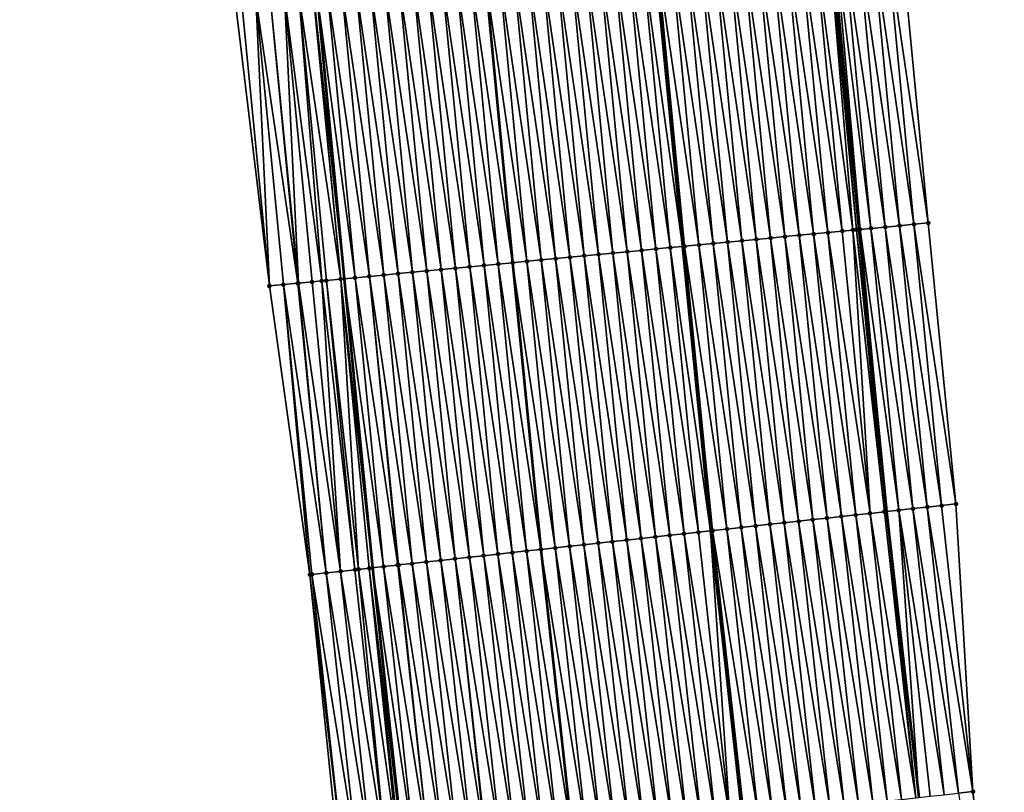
# Model space of a CAD drawing. Header units: feet. Extents: x 2010743 to 2022806, y 818705 to 837694.
# Tile 276 of 531: x 2011493 to 2011561, y 827678 to 827731. Entities that reach past the tile are written whole.
import ezdxf

# ---------------------------------------------------------------- set-up
doc = ezdxf.new("R2010")
doc.units = ezdxf.units.FT
doc.header["$MEASUREMENT"] = 0
for name, color, linetype, lineweight in [('EP_Travel Lane', 172, 'Continuous', 53), ('Road Shots', 141, 'Continuous', 100), ('STRIPING', 60, 'Continuous', 53)]:
    doc.layers.add(name, color=color, linetype=linetype, lineweight=lineweight)
doc.layers.add('I-77-MM17-21_NB-Surface-Border', color=7, linetype='Continuous')
doc.layers.add('I-77-MM17-21_NB-Surface-TIN', color=7, linetype='Continuous')

msp = doc.modelspace()

# ---------------------------------------------------------------- linework, layer by layer
at = {"layer": 'EP_Travel Lane'}
for points in [[(2011497.764, 827933.119, 309.843), (2011499.094, 827913.164, 309.702), (2011500.423, 827893.208, 309.577), (2011501.753, 827873.253, 309.466), (2011503.155, 827853.107, 309.371), (2011504.77, 827833.172, 309.294), (2011506.384, 827813.238, 309.209), (2011507.999, 827793.303, 309.114), (2011509.689, 827773.175, 309.096), (2011511.592, 827753.266, 308.995), (2011513.496, 827733.356, 308.954), (2011515.399, 827713.447, 308.875), (2011517.375, 827693.356, 308.796), (2011519.531, 827673.472, 308.758)], [(2011534.951, 827915.561, 308.288), (2011536.255, 827895.604, 308.187), (2011537.559, 827875.647, 308.066), (2011538.907, 827856.007, 307.973), (2011540.552, 827836.075, 307.866), (2011542.197, 827816.143, 307.78), (2011543.842, 827796.211, 307.713), (2011545.512, 827776.604, 307.626), (2011547.39, 827756.693, 307.57), (2011549.268, 827736.781, 307.52), (2011551.147, 827716.87, 307.475), (2011553.074, 827697.268, 307.426), (2011555.334, 827677.396, 307.383)]]:
    msp.add_polyline3d(points, dxfattribs=at)
at = {"layer": 'I-77-MM17-21_NB-Surface-Border', "color": 3, "linetype": 'Continuous', "lineweight": -3}
for points in [[(2011515.061, 827672.983, 308.835), (2011513.019, 827692.879, 308.877), (2011510.216, 827712.951, 309.055), (2011507.839, 827732.815, 309.156), (2011505.772, 827752.708, 309.23), (2011503.816, 827772.612, 309.331), (2011501.836, 827792.803, 309.369), (2011499.896, 827812.711, 309.434), (2011498.556, 827832.668, 309.519), (2011497.599, 827852.656, 309.55), (2011496.56, 827872.906, 309.631), (2011495.491, 827892.879, 309.743), (2011494.249, 827912.84, 309.86), (2011492.863, 827932.791, 310)], [(2011538.767, 827915.816, 308.154), (2011539.099, 827895.794, 308.077), (2011540.429, 827875.839, 307.962), (2011542.786, 827856.322, 307.836), (2011545.397, 827836.468, 307.697), (2011547.011, 827816.533, 307.61), (2011548.625, 827796.599, 307.541), (2011550.265, 827777.059, 307.498), (2011552.168, 827757.15, 307.448), (2011554.072, 827737.241, 307.368), (2011555.976, 827717.332, 307.295), (2011557.899, 827697.797, 307.232), (2011559.083, 827677.807, 307.222), (2011561.26, 827657.926, 307.171)]]:
    msp.add_polyline3d(points, dxfattribs=at)
at = {"layer": 'I-77-MM17-21_NB-Surface-TIN', "color": 128, "linetype": 'Continuous', "lineweight": -3}
for points in [[(2011554.98, 827717.237, 307.331), (2011553.077, 827737.146, 307.401), (2011552.081, 827737.051, 307.438)], [(2011555.976, 827717.332, 307.295), (2011554.072, 827737.241, 307.368), (2011553.077, 827737.146, 307.401)], [(2011554.98, 827717.237, 307.331), (2011555.976, 827717.332, 307.295), (2011553.077, 827737.146, 307.401)], [(2011548.012, 827716.57, 307.624), (2011546.108, 827736.479, 307.68), (2011545.113, 827736.383, 307.718)], [(2011549.007, 827716.665, 307.585), (2011547.104, 827736.574, 307.638), (2011546.108, 827736.479, 307.68)], [(2011548.012, 827716.57, 307.624), (2011549.007, 827716.665, 307.585), (2011546.108, 827736.479, 307.68)], [(2011550.003, 827716.76, 307.541), (2011548.099, 827736.669, 307.589), (2011547.104, 827736.574, 307.638)], [(2011549.007, 827716.665, 307.585), (2011550.003, 827716.76, 307.541), (2011547.104, 827736.574, 307.638)], [(2011550.743, 827716.831, 307.498), (2011549.095, 827736.765, 307.531), (2011548.099, 827736.669, 307.589)], [(2011550.003, 827716.76, 307.541), (2011550.743, 827716.831, 307.498), (2011548.099, 827736.669, 307.589)], [(2011550.998, 827716.856, 307.483), (2011549.221, 827736.777, 307.523), (2011549.095, 827736.765, 307.531)], [(2011550.743, 827716.831, 307.498), (2011550.998, 827716.856, 307.483), (2011549.095, 827736.765, 307.531)], [(2011549.221, 827736.777, 307.523), (2011551.147, 827716.87, 307.475), (2011549.268, 827736.781, 307.52)], [(2011550.998, 827716.856, 307.483), (2011551.147, 827716.87, 307.475), (2011549.221, 827736.777, 307.523)], [(2011551.241, 827716.879, 307.47), (2011549.507, 827736.804, 307.508), (2011549.268, 827736.781, 307.52)], [(2011551.241, 827716.879, 307.47), (2011549.268, 827736.781, 307.52), (2011551.147, 827716.87, 307.475)], [(2011551.994, 827716.951, 307.439), (2011550.09, 827736.86, 307.5), (2011549.507, 827736.804, 307.508)], [(2011551.241, 827716.879, 307.47), (2011551.994, 827716.951, 307.439), (2011549.507, 827736.804, 307.508)], [(2011552.989, 827717.046, 307.404), (2011551.086, 827736.955, 307.47), (2011550.09, 827736.86, 307.5)], [(2011551.994, 827716.951, 307.439), (2011552.989, 827717.046, 307.404), (2011550.09, 827736.86, 307.5)], [(2011553.985, 827717.141, 307.368), (2011552.081, 827737.051, 307.438), (2011551.086, 827736.955, 307.47)], [(2011552.989, 827717.046, 307.404), (2011553.985, 827717.141, 307.368), (2011551.086, 827736.955, 307.47)], [(2011553.985, 827717.141, 307.368), (2011554.98, 827717.237, 307.331), (2011552.081, 827737.051, 307.438)], [(2011540.048, 827715.807, 307.93), (2011538.145, 827735.716, 307.996), (2011537.149, 827735.621, 308.038)], [(2011541.044, 827715.903, 307.883), (2011539.14, 827735.812, 307.944), (2011538.145, 827735.716, 307.996)], [(2011540.048, 827715.807, 307.93), (2011541.044, 827715.903, 307.883), (2011538.145, 827735.716, 307.996)], [(2011542.039, 827715.998, 307.839), (2011540.136, 827735.907, 307.906), (2011539.14, 827735.812, 307.944)], [(2011541.044, 827715.903, 307.883), (2011542.039, 827715.998, 307.839), (2011539.14, 827735.812, 307.944)], [(2011543.035, 827716.093, 307.797), (2011541.131, 827736.002, 307.867), (2011540.136, 827735.907, 307.906)], [(2011542.039, 827715.998, 307.839), (2011543.035, 827716.093, 307.797), (2011540.136, 827735.907, 307.906)], [(2011544.03, 827716.188, 307.76), (2011542.127, 827736.098, 307.824), (2011541.131, 827736.002, 307.867)], [(2011543.035, 827716.093, 307.797), (2011544.03, 827716.188, 307.76), (2011541.131, 827736.002, 307.867)], [(2011545.026, 827716.284, 307.727), (2011543.122, 827736.193, 307.788), (2011542.127, 827736.098, 307.824)], [(2011544.03, 827716.188, 307.76), (2011545.026, 827716.284, 307.727), (2011542.127, 827736.098, 307.824)], [(2011546.021, 827716.379, 307.695), (2011544.118, 827736.288, 307.753), (2011543.122, 827736.193, 307.788)], [(2011545.026, 827716.284, 307.727), (2011546.021, 827716.379, 307.695), (2011543.122, 827736.193, 307.788)], [(2011547.016, 827716.474, 307.661), (2011545.113, 827736.383, 307.718), (2011544.118, 827736.288, 307.753)], [(2011546.021, 827716.379, 307.695), (2011547.016, 827716.474, 307.661), (2011544.118, 827736.288, 307.753)], [(2011547.016, 827716.474, 307.661), (2011548.012, 827716.57, 307.624), (2011545.113, 827736.383, 307.718)], [(2011533.08, 827715.14, 308.193), (2011531.177, 827735.049, 308.261), (2011530.181, 827734.954, 308.299)], [(2011534.076, 827715.235, 308.152), (2011532.172, 827735.144, 308.219), (2011531.177, 827735.049, 308.261)], [(2011533.08, 827715.14, 308.193), (2011534.076, 827715.235, 308.152), (2011531.177, 827735.049, 308.261)], [(2011535.071, 827715.331, 308.116), (2011533.168, 827735.24, 308.186), (2011532.172, 827735.144, 308.219)], [(2011534.076, 827715.235, 308.152), (2011535.071, 827715.331, 308.116), (2011532.172, 827735.144, 308.219)], [(2011536.067, 827715.426, 308.082), (2011534.163, 827735.335, 308.148), (2011533.168, 827735.24, 308.186)], [(2011535.071, 827715.331, 308.116), (2011536.067, 827715.426, 308.082), (2011533.168, 827735.24, 308.186)], [(2011537.062, 827715.521, 308.048), (2011535.158, 827735.43, 308.114), (2011534.163, 827735.335, 308.148)], [(2011536.067, 827715.426, 308.082), (2011537.062, 827715.521, 308.048), (2011534.163, 827735.335, 308.148)], [(2011538.057, 827715.617, 308.012), (2011536.154, 827735.526, 308.08), (2011535.158, 827735.43, 308.114)], [(2011537.062, 827715.521, 308.048), (2011538.057, 827715.617, 308.012), (2011535.158, 827735.43, 308.114)], [(2011536.154, 827735.526, 308.08), (2011538.896, 827715.697, 307.975), (2011536.993, 827735.606, 308.045)], [(2011538.057, 827715.617, 308.012), (2011538.896, 827715.697, 307.975), (2011536.154, 827735.526, 308.08)], [(2011539.053, 827715.712, 307.968), (2011537.149, 827735.621, 308.038), (2011536.993, 827735.606, 308.045)], [(2011539.053, 827715.712, 307.968), (2011536.993, 827735.606, 308.045), (2011538.896, 827715.697, 307.975)], [(2011539.053, 827715.712, 307.968), (2011540.048, 827715.807, 307.93), (2011537.149, 827735.621, 308.038)], [(2011526.112, 827714.473, 308.467), (2011524.209, 827734.382, 308.541), (2011523.213, 827734.287, 308.578)], [(2011524.209, 827734.382, 308.541), (2011527.108, 827714.568, 308.427), (2011525.204, 827734.477, 308.503)], [(2011526.112, 827714.473, 308.467), (2011527.108, 827714.568, 308.427), (2011524.209, 827734.382, 308.541)], [(2011528.103, 827714.664, 308.393), (2011526.199, 827734.573, 308.468), (2011525.204, 827734.477, 308.503)], [(2011528.103, 827714.664, 308.393), (2011525.204, 827734.477, 308.503), (2011527.108, 827714.568, 308.427)], [(2011529.098, 827714.759, 308.348), (2011527.195, 827734.668, 308.42), (2011526.199, 827734.573, 308.468)], [(2011528.103, 827714.664, 308.393), (2011529.098, 827714.759, 308.348), (2011526.199, 827734.573, 308.468)], [(2011530.094, 827714.854, 308.305), (2011528.19, 827734.763, 308.376), (2011527.195, 827734.668, 308.42)], [(2011529.098, 827714.759, 308.348), (2011530.094, 827714.854, 308.305), (2011527.195, 827734.668, 308.42)], [(2011531.089, 827714.949, 308.265), (2011529.186, 827734.859, 308.336), (2011528.19, 827734.763, 308.376)], [(2011530.094, 827714.854, 308.305), (2011531.089, 827714.949, 308.265), (2011528.19, 827734.763, 308.376)], [(2011532.085, 827715.045, 308.23), (2011530.181, 827734.954, 308.299), (2011529.186, 827734.859, 308.336)], [(2011531.089, 827714.949, 308.265), (2011532.085, 827715.045, 308.23), (2011529.186, 827734.859, 308.336)], [(2011532.085, 827715.045, 308.23), (2011533.08, 827715.14, 308.193), (2011530.181, 827734.954, 308.299)], [(2011519.144, 827713.806, 308.723), (2011517.24, 827733.715, 308.807), (2011516.245, 827733.62, 308.847)], [(2011520.139, 827713.901, 308.69), (2011518.236, 827733.81, 308.772), (2011517.24, 827733.715, 308.807)], [(2011519.144, 827713.806, 308.723), (2011520.139, 827713.901, 308.69), (2011517.24, 827733.715, 308.807)], [(2011521.135, 827713.996, 308.655), (2011519.231, 827733.906, 308.735), (2011518.236, 827733.81, 308.772)], [(2011520.139, 827713.901, 308.69), (2011521.135, 827713.996, 308.655), (2011518.236, 827733.81, 308.772)], [(2011522.13, 827714.092, 308.614), (2011520.227, 827734.001, 308.699), (2011519.231, 827733.906, 308.735)], [(2011521.135, 827713.996, 308.655), (2011522.13, 827714.092, 308.614), (2011519.231, 827733.906, 308.735)], [(2011523.126, 827714.187, 308.578), (2011521.222, 827734.096, 308.659), (2011520.227, 827734.001, 308.699)], [(2011522.13, 827714.092, 308.614), (2011523.126, 827714.187, 308.578), (2011520.227, 827734.001, 308.699)], [(2011524.121, 827714.282, 308.544), (2011522.218, 827734.191, 308.62), (2011521.222, 827734.096, 308.659)], [(2011523.126, 827714.187, 308.578), (2011524.121, 827714.282, 308.544), (2011521.222, 827734.096, 308.659)], [(2011525.117, 827714.378, 308.504), (2011523.213, 827734.287, 308.578), (2011522.218, 827734.191, 308.62)], [(2011524.121, 827714.282, 308.544), (2011525.117, 827714.378, 308.504), (2011522.218, 827734.191, 308.62)], [(2011525.117, 827714.378, 308.504), (2011526.112, 827714.473, 308.467), (2011523.213, 827734.287, 308.578)], [(2011512.176, 827713.139, 309.011), (2011510.272, 827733.048, 309.087), (2011509.277, 827732.953, 309.114)], [(2011512.221, 827713.143, 309.01), (2011511.268, 827733.143, 309.048), (2011510.272, 827733.048, 309.087)], [(2011512.176, 827713.139, 309.011), (2011512.221, 827713.143, 309.01), (2011510.272, 827733.048, 309.087)], [(2011513.849, 827713.299, 308.963), (2011512.263, 827733.238, 309.015), (2011511.268, 827733.143, 309.048)], [(2011512.221, 827713.143, 309.01), (2011513.171, 827713.234, 308.985), (2011511.268, 827733.143, 309.048)], [(2011513.171, 827713.234, 308.985), (2011513.849, 827713.299, 308.963), (2011511.268, 827733.143, 309.048)], [(2011515.162, 827713.425, 308.887), (2011513.259, 827733.334, 308.963), (2011512.263, 827733.238, 309.015)], [(2011513.849, 827713.299, 308.963), (2011514.167, 827713.329, 308.949), (2011512.263, 827733.238, 309.015)], [(2011514.167, 827713.329, 308.949), (2011515.162, 827713.425, 308.887), (2011512.263, 827733.238, 309.015)], [(2011515.162, 827713.425, 308.887), (2011513.275, 827733.335, 308.962), (2011513.259, 827733.334, 308.963)], [(2011513.275, 827733.335, 308.962), (2011515.399, 827713.447, 308.875), (2011513.496, 827733.356, 308.954)], [(2011515.162, 827713.425, 308.887), (2011515.399, 827713.447, 308.875), (2011513.275, 827733.335, 308.962)], [(2011516.158, 827713.52, 308.835), (2011514.254, 827733.429, 308.925), (2011513.496, 827733.356, 308.954)], [(2011516.158, 827713.52, 308.835), (2011513.496, 827733.356, 308.954), (2011515.399, 827713.447, 308.875)], [(2011517.153, 827713.615, 308.8), (2011515.25, 827733.524, 308.887), (2011514.254, 827733.429, 308.925)], [(2011516.158, 827713.52, 308.835), (2011517.153, 827713.615, 308.8), (2011514.254, 827733.429, 308.925)], [(2011518.148, 827713.711, 308.759), (2011516.245, 827733.62, 308.847), (2011515.25, 827733.524, 308.887)], [(2011517.153, 827713.615, 308.8), (2011518.148, 827713.711, 308.759), (2011515.25, 827733.524, 308.887)], [(2011518.148, 827713.711, 308.759), (2011519.144, 827713.806, 308.723), (2011516.245, 827733.62, 308.847)], [(2011510.216, 827712.951, 309.055), (2011508.281, 827732.857, 309.143), (2011507.839, 827732.815, 309.156)], [(2011510.216, 827712.951, 309.055), (2011509.277, 827732.953, 309.114), (2011508.281, 827732.857, 309.143)], [(2011510.216, 827712.951, 309.055), (2011511.18, 827713.043, 309.032), (2011509.277, 827732.953, 309.114)], [(2011511.18, 827713.043, 309.032), (2011512.176, 827713.139, 309.011), (2011509.277, 827732.953, 309.114)], [(2011557.899, 827697.797, 307.232), (2011555.976, 827717.332, 307.295), (2011554.98, 827717.237, 307.331)], [(2011549.946, 827696.926, 307.57), (2011548.012, 827716.57, 307.624), (2011547.016, 827716.474, 307.661)], [(2011550.94, 827697.034, 307.532), (2011549.007, 827716.665, 307.585), (2011548.012, 827716.57, 307.624)], [(2011549.946, 827696.926, 307.57), (2011550.94, 827697.034, 307.532), (2011548.012, 827716.57, 307.624)], [(2011551.934, 827697.143, 307.489), (2011550.003, 827716.76, 307.541), (2011549.007, 827716.665, 307.585)], [(2011550.94, 827697.034, 307.532), (2011551.934, 827697.143, 307.489), (2011549.007, 827716.665, 307.585)], [(2011551.934, 827697.143, 307.489), (2011550.743, 827716.831, 307.498), (2011550.003, 827716.76, 307.541)], [(2011552.929, 827697.252, 307.433), (2011550.998, 827716.856, 307.483), (2011550.743, 827716.831, 307.498)], [(2011551.934, 827697.143, 307.489), (2011552.929, 827697.252, 307.433), (2011550.743, 827716.831, 307.498)], [(2011550.998, 827716.856, 307.483), (2011553.074, 827697.268, 307.426), (2011551.147, 827716.87, 307.475)], [(2011552.929, 827697.252, 307.433), (2011553.074, 827697.268, 307.426), (2011550.998, 827716.856, 307.483)], [(2011551.241, 827716.879, 307.47), (2011551.147, 827716.87, 307.475), (2011553.074, 827697.268, 307.426)], [(2011553.923, 827697.361, 307.384), (2011551.994, 827716.951, 307.439), (2011551.241, 827716.879, 307.47)], [(2011553.923, 827697.361, 307.384), (2011551.241, 827716.879, 307.47), (2011553.074, 827697.268, 307.426)], [(2011554.917, 827697.47, 307.348), (2011552.989, 827717.046, 307.404), (2011551.994, 827716.951, 307.439)], [(2011553.923, 827697.361, 307.384), (2011554.917, 827697.47, 307.348), (2011551.994, 827716.951, 307.439)], [(2011555.911, 827697.579, 307.312), (2011553.985, 827717.141, 307.368), (2011552.989, 827717.046, 307.404)], [(2011554.917, 827697.47, 307.348), (2011555.911, 827697.579, 307.312), (2011552.989, 827717.046, 307.404)], [(2011556.905, 827697.688, 307.272), (2011554.98, 827717.237, 307.331), (2011553.985, 827717.141, 307.368)], [(2011555.911, 827697.579, 307.312), (2011556.905, 827697.688, 307.272), (2011553.985, 827717.141, 307.368)], [(2011556.905, 827697.688, 307.272), (2011557.899, 827697.797, 307.232), (2011554.98, 827717.237, 307.331)], [(2011542.988, 827696.163, 307.827), (2011541.044, 827715.903, 307.883), (2011540.048, 827715.807, 307.93)], [(2011543.982, 827696.272, 307.786), (2011542.039, 827715.998, 307.839), (2011541.044, 827715.903, 307.883)], [(2011542.988, 827696.163, 307.827), (2011543.982, 827696.272, 307.786), (2011541.044, 827715.903, 307.883)], [(2011544.976, 827696.381, 307.746), (2011543.035, 827716.093, 307.797), (2011542.039, 827715.998, 307.839)], [(2011543.982, 827696.272, 307.786), (2011544.976, 827696.381, 307.746), (2011542.039, 827715.998, 307.839)], [(2011545.97, 827696.49, 307.707), (2011544.03, 827716.188, 307.76), (2011543.035, 827716.093, 307.797)], [(2011544.976, 827696.381, 307.746), (2011545.97, 827696.49, 307.707), (2011543.035, 827716.093, 307.797)], [(2011546.964, 827696.599, 307.676), (2011545.026, 827716.284, 307.727), (2011544.03, 827716.188, 307.76)], [(2011545.97, 827696.49, 307.707), (2011546.964, 827696.599, 307.676), (2011544.03, 827716.188, 307.76)], [(2011547.958, 827696.708, 307.645), (2011546.021, 827716.379, 307.695), (2011545.026, 827716.284, 307.727)], [(2011546.964, 827696.599, 307.676), (2011547.958, 827696.708, 307.645), (2011545.026, 827716.284, 307.727)], [(2011548.952, 827696.817, 307.609), (2011547.016, 827716.474, 307.661), (2011546.021, 827716.379, 307.695)], [(2011547.958, 827696.708, 307.645), (2011548.952, 827696.817, 307.609), (2011546.021, 827716.379, 307.695)], [(2011548.952, 827696.817, 307.609), (2011549.946, 827696.926, 307.57), (2011547.016, 827716.474, 307.661)], [(2011536.03, 827695.4, 308.089), (2011534.076, 827715.235, 308.152), (2011533.08, 827715.14, 308.193)], [(2011537.024, 827695.509, 308.05), (2011535.071, 827715.331, 308.116), (2011534.076, 827715.235, 308.152)], [(2011536.03, 827695.4, 308.089), (2011537.024, 827695.509, 308.05), (2011534.076, 827715.235, 308.152)], [(2011538.018, 827695.618, 308.015), (2011536.067, 827715.426, 308.082), (2011535.071, 827715.331, 308.116)], [(2011537.024, 827695.509, 308.05), (2011538.018, 827695.618, 308.015), (2011535.071, 827715.331, 308.116)], [(2011539.012, 827695.727, 307.981), (2011537.062, 827715.521, 308.048), (2011536.067, 827715.426, 308.082)], [(2011538.018, 827695.618, 308.015), (2011539.012, 827695.727, 307.981), (2011536.067, 827715.426, 308.082)], [(2011540.006, 827695.836, 307.942), (2011538.057, 827715.617, 308.012), (2011537.062, 827715.521, 308.048)], [(2011539.012, 827695.727, 307.981), (2011540.006, 827695.836, 307.942), (2011537.062, 827715.521, 308.048)], [(2011538.057, 827715.617, 308.012), (2011540.849, 827695.928, 307.908), (2011538.896, 827715.697, 307.975)], [(2011540.006, 827695.836, 307.942), (2011540.849, 827695.928, 307.908), (2011538.057, 827715.617, 308.012)], [(2011541, 827695.945, 307.902), (2011539.053, 827715.712, 307.968), (2011538.896, 827715.697, 307.975)], [(2011541, 827695.945, 307.902), (2011538.896, 827715.697, 307.975), (2011540.849, 827695.928, 307.908)], [(2011541.994, 827696.054, 307.87), (2011540.048, 827715.807, 307.93), (2011539.053, 827715.712, 307.968)], [(2011541, 827695.945, 307.902), (2011541.994, 827696.054, 307.87), (2011539.053, 827715.712, 307.968)], [(2011541.994, 827696.054, 307.87), (2011542.988, 827696.163, 307.827), (2011540.048, 827715.807, 307.93)], [(2011526.112, 827714.473, 308.467), (2011529.071, 827694.638, 308.362), (2011527.108, 827714.568, 308.427)], [(2011530.065, 827694.747, 308.329), (2011528.103, 827714.664, 308.393), (2011527.108, 827714.568, 308.427)], [(2011530.065, 827694.747, 308.329), (2011527.108, 827714.568, 308.427), (2011529.071, 827694.638, 308.362)], [(2011531.059, 827694.856, 308.286), (2011529.098, 827714.759, 308.348), (2011528.103, 827714.664, 308.393)], [(2011530.065, 827694.747, 308.329), (2011531.059, 827694.856, 308.286), (2011528.103, 827714.664, 308.393)], [(2011532.054, 827694.965, 308.245), (2011530.094, 827714.854, 308.305), (2011529.098, 827714.759, 308.348)], [(2011531.059, 827694.856, 308.286), (2011532.054, 827694.965, 308.245), (2011529.098, 827714.759, 308.348)], [(2011533.048, 827695.073, 308.205), (2011531.089, 827714.949, 308.265), (2011530.094, 827714.854, 308.305)], [(2011532.054, 827694.965, 308.245), (2011533.048, 827695.073, 308.205), (2011530.094, 827714.854, 308.305)], [(2011534.042, 827695.182, 308.164), (2011532.085, 827715.045, 308.23), (2011531.089, 827714.949, 308.265)], [(2011533.048, 827695.073, 308.205), (2011534.042, 827695.182, 308.164), (2011531.089, 827714.949, 308.265)], [(2011535.036, 827695.291, 308.128), (2011533.08, 827715.14, 308.193), (2011532.085, 827715.045, 308.23)], [(2011534.042, 827695.182, 308.164), (2011535.036, 827695.291, 308.128), (2011532.085, 827715.045, 308.23)], [(2011535.036, 827695.291, 308.128), (2011536.03, 827695.4, 308.089), (2011533.08, 827715.14, 308.193)], [(2011522.113, 827693.875, 308.628), (2011520.139, 827713.901, 308.69), (2011519.144, 827713.806, 308.723)], [(2011523.107, 827693.984, 308.591), (2011521.135, 827713.996, 308.655), (2011520.139, 827713.901, 308.69)], [(2011522.113, 827693.875, 308.628), (2011523.107, 827693.984, 308.591), (2011520.139, 827713.901, 308.69)], [(2011524.101, 827694.093, 308.554), (2011522.13, 827714.092, 308.614), (2011521.135, 827713.996, 308.655)], [(2011523.107, 827693.984, 308.591), (2011524.101, 827694.093, 308.554), (2011521.135, 827713.996, 308.655)], [(2011525.095, 827694.202, 308.514), (2011523.126, 827714.187, 308.578), (2011522.13, 827714.092, 308.614)], [(2011524.101, 827694.093, 308.554), (2011525.095, 827694.202, 308.514), (2011522.13, 827714.092, 308.614)], [(2011526.089, 827694.311, 308.475), (2011524.121, 827714.282, 308.544), (2011523.126, 827714.187, 308.578)], [(2011525.095, 827694.202, 308.514), (2011526.089, 827694.311, 308.475), (2011523.126, 827714.187, 308.578)], [(2011527.083, 827694.42, 308.44), (2011525.117, 827714.378, 308.504), (2011524.121, 827714.282, 308.544)], [(2011526.089, 827694.311, 308.475), (2011527.083, 827694.42, 308.44), (2011524.121, 827714.282, 308.544)], [(2011528.077, 827694.529, 308.401), (2011526.112, 827714.473, 308.467), (2011525.117, 827714.378, 308.504)], [(2011527.083, 827694.42, 308.44), (2011528.077, 827694.529, 308.401), (2011525.117, 827714.378, 308.504)], [(2011528.077, 827694.529, 308.401), (2011529.071, 827694.638, 308.362), (2011526.112, 827714.473, 308.467)], [(2011514.161, 827693.004, 308.868), (2011512.176, 827713.139, 309.011), (2011511.18, 827713.043, 309.032)], [(2011514.161, 827693.004, 308.868), (2011512.221, 827713.143, 309.01), (2011512.176, 827713.139, 309.011)], [(2011515.155, 827693.112, 308.852), (2011513.171, 827713.234, 308.985), (2011512.221, 827713.143, 309.01)], [(2011514.161, 827693.004, 308.868), (2011515.155, 827693.112, 308.852), (2011512.221, 827713.143, 309.01)], [(2011515.155, 827693.112, 308.852), (2011513.849, 827713.299, 308.963), (2011513.171, 827713.234, 308.985)], [(2011516.149, 827693.221, 308.837), (2011514.167, 827713.329, 308.949), (2011513.849, 827713.299, 308.963)], [(2011515.155, 827693.112, 308.852), (2011516.149, 827693.221, 308.837), (2011513.849, 827713.299, 308.963)], [(2011516.402, 827693.249, 308.832), (2011515.162, 827713.425, 308.887), (2011514.167, 827713.329, 308.949)], [(2011516.149, 827693.221, 308.837), (2011516.402, 827693.249, 308.832), (2011514.167, 827713.329, 308.949)], [(2011515.162, 827713.425, 308.887), (2011517.375, 827693.356, 308.796), (2011515.399, 827713.447, 308.875)], [(2011517.143, 827693.33, 308.805), (2011517.375, 827693.356, 308.796), (2011515.162, 827713.425, 308.887)], [(2011516.402, 827693.249, 308.832), (2011517.143, 827693.33, 308.805), (2011515.162, 827713.425, 308.887)], [(2011518.137, 827693.439, 308.767), (2011516.158, 827713.52, 308.835), (2011515.399, 827713.447, 308.875)], [(2011518.137, 827693.439, 308.767), (2011515.399, 827713.447, 308.875), (2011517.375, 827693.356, 308.796)], [(2011519.131, 827693.548, 308.741), (2011517.153, 827713.615, 308.8), (2011516.158, 827713.52, 308.835)], [(2011518.137, 827693.439, 308.767), (2011519.131, 827693.548, 308.741), (2011516.158, 827713.52, 308.835)], [(2011520.125, 827693.657, 308.7), (2011518.148, 827713.711, 308.759), (2011517.153, 827713.615, 308.8)], [(2011519.131, 827693.548, 308.741), (2011519.184, 827693.554, 308.739), (2011517.153, 827713.615, 308.8)], [(2011519.184, 827693.554, 308.739), (2011520.125, 827693.657, 308.7), (2011517.153, 827713.615, 308.8)], [(2011521.119, 827693.766, 308.663), (2011519.144, 827713.806, 308.723), (2011518.148, 827713.711, 308.759)], [(2011520.125, 827693.657, 308.7), (2011521.119, 827693.766, 308.663), (2011518.148, 827713.711, 308.759)], [(2011521.119, 827693.766, 308.663), (2011522.113, 827693.875, 308.628), (2011519.144, 827713.806, 308.723)], [(2011513.019, 827692.879, 308.877), (2011511.18, 827713.043, 309.032), (2011510.216, 827712.951, 309.055)], [(2011513.019, 827692.879, 308.877), (2011513.167, 827692.895, 308.875), (2011511.18, 827713.043, 309.032)], [(2011513.167, 827692.895, 308.875), (2011514.161, 827693.004, 308.868), (2011511.18, 827713.043, 309.032)], [(2011557.094, 827677.589, 307.302), (2011554.917, 827697.47, 307.348), (2011553.923, 827697.361, 307.384)], [(2011558.088, 827677.698, 307.262), (2011555.911, 827697.579, 307.312), (2011554.917, 827697.47, 307.348)], [(2011557.094, 827677.589, 307.302), (2011558.088, 827677.698, 307.262), (2011554.917, 827697.47, 307.348)], [(2011559.083, 827677.807, 307.222), (2011556.905, 827697.688, 307.272), (2011555.911, 827697.579, 307.312)], [(2011558.088, 827677.698, 307.262), (2011559.083, 827677.807, 307.222), (2011555.911, 827697.579, 307.312)], [(2011559.083, 827677.807, 307.222), (2011557.899, 827697.797, 307.232), (2011556.905, 827697.688, 307.272)], [(2011551.13, 827676.936, 307.567), (2011548.952, 827696.817, 307.609), (2011547.958, 827696.708, 307.645)], [(2011552.124, 827677.044, 307.531), (2011549.946, 827696.926, 307.57), (2011548.952, 827696.817, 307.609)], [(2011551.13, 827676.936, 307.567), (2011552.124, 827677.044, 307.531), (2011548.952, 827696.817, 307.609)], [(2011553.118, 827677.153, 307.494), (2011550.94, 827697.034, 307.532), (2011549.946, 827696.926, 307.57)], [(2011552.124, 827677.044, 307.531), (2011553.118, 827677.153, 307.494), (2011549.946, 827696.926, 307.57)], [(2011554.112, 827677.262, 307.449), (2011551.934, 827697.143, 307.489), (2011550.94, 827697.034, 307.532)], [(2011553.118, 827677.153, 307.494), (2011554.112, 827677.262, 307.449), (2011550.94, 827697.034, 307.532)], [(2011555.106, 827677.371, 307.394), (2011552.929, 827697.252, 307.433), (2011551.934, 827697.143, 307.489)], [(2011554.112, 827677.262, 307.449), (2011555.106, 827677.371, 307.394), (2011551.934, 827697.143, 307.489)], [(2011555.106, 827677.371, 307.394), (2011553.074, 827697.268, 307.426), (2011552.929, 827697.252, 307.433)], [(2011553.923, 827697.361, 307.384), (2011553.074, 827697.268, 307.426), (2011555.334, 827677.396, 307.383)], [(2011555.106, 827677.371, 307.394), (2011555.334, 827677.396, 307.383), (2011553.074, 827697.268, 307.426)], [(2011556.1, 827677.48, 307.344), (2011553.923, 827697.361, 307.384), (2011555.334, 827677.396, 307.383)], [(2011556.1, 827677.48, 307.344), (2011557.094, 827677.589, 307.302), (2011553.923, 827697.361, 307.384)], [(2011544.172, 827676.173, 307.836), (2011541.994, 827696.054, 307.87), (2011541, 827695.945, 307.902)], [(2011545.166, 827676.282, 307.794), (2011542.988, 827696.163, 307.827), (2011541.994, 827696.054, 307.87)], [(2011544.172, 827676.173, 307.836), (2011545.166, 827676.282, 307.794), (2011541.994, 827696.054, 307.87)], [(2011546.16, 827676.391, 307.753), (2011543.982, 827696.272, 307.786), (2011542.988, 827696.163, 307.827)], [(2011545.166, 827676.282, 307.794), (2011546.16, 827676.391, 307.753), (2011542.988, 827696.163, 307.827)], [(2011547.154, 827676.5, 307.712), (2011544.976, 827696.381, 307.746), (2011543.982, 827696.272, 307.786)], [(2011546.16, 827676.391, 307.753), (2011547.154, 827676.5, 307.712), (2011543.982, 827696.272, 307.786)], [(2011548.148, 827676.609, 307.675), (2011545.97, 827696.49, 307.707), (2011544.976, 827696.381, 307.746)], [(2011547.154, 827676.5, 307.712), (2011548.148, 827676.609, 307.675), (2011544.976, 827696.381, 307.746)], [(2011549.142, 827676.718, 307.639), (2011546.964, 827696.599, 307.676), (2011545.97, 827696.49, 307.707)], [(2011548.148, 827676.609, 307.675), (2011549.142, 827676.718, 307.639), (2011545.97, 827696.49, 307.707)], [(2011550.136, 827676.827, 307.603), (2011547.958, 827696.708, 307.645), (2011546.964, 827696.599, 307.676)], [(2011549.142, 827676.718, 307.639), (2011550.136, 827676.827, 307.603), (2011546.964, 827696.599, 307.676)], [(2011550.136, 827676.827, 307.603), (2011551.13, 827676.936, 307.567), (2011547.958, 827696.708, 307.645)], [(2011538.208, 827675.519, 308.057), (2011536.03, 827695.4, 308.089), (2011535.036, 827695.291, 308.128)], [(2011539.202, 827675.628, 308.021), (2011537.024, 827695.509, 308.05), (2011536.03, 827695.4, 308.089)], [(2011538.208, 827675.519, 308.057), (2011539.202, 827675.628, 308.021), (2011536.03, 827695.4, 308.089)], [(2011540.196, 827675.737, 307.987), (2011538.018, 827695.618, 308.015), (2011537.024, 827695.509, 308.05)], [(2011539.202, 827675.628, 308.021), (2011540.196, 827675.737, 307.987), (2011537.024, 827695.509, 308.05)], [(2011541.19, 827675.846, 307.954), (2011539.012, 827695.727, 307.981), (2011538.018, 827695.618, 308.015)], [(2011540.196, 827675.737, 307.987), (2011541.19, 827675.846, 307.954), (2011538.018, 827695.618, 308.015)], [(2011542.184, 827675.955, 307.916), (2011540.006, 827695.836, 307.942), (2011539.012, 827695.727, 307.981)], [(2011541.19, 827675.846, 307.954), (2011542.184, 827675.955, 307.916), (2011539.012, 827695.727, 307.981)], [(2011542.184, 827675.955, 307.916), (2011540.849, 827695.928, 307.908), (2011540.006, 827695.836, 307.942)], [(2011541, 827695.945, 307.902), (2011540.849, 827695.928, 307.908), (2011543.052, 827676.05, 307.88)], [(2011542.184, 827675.955, 307.916), (2011543.052, 827676.05, 307.88), (2011540.849, 827695.928, 307.908)], [(2011543.178, 827676.064, 307.875), (2011541, 827695.945, 307.902), (2011543.052, 827676.05, 307.88)], [(2011543.178, 827676.064, 307.875), (2011544.172, 827676.173, 307.836), (2011541, 827695.945, 307.902)], [(2011532.243, 827674.866, 308.294), (2011530.065, 827694.747, 308.329), (2011529.071, 827694.638, 308.362)], [(2011533.237, 827674.975, 308.25), (2011531.059, 827694.856, 308.286), (2011530.065, 827694.747, 308.329)], [(2011532.243, 827674.866, 308.294), (2011533.237, 827674.975, 308.25), (2011530.065, 827694.747, 308.329)], [(2011534.231, 827675.083, 308.208), (2011532.054, 827694.965, 308.245), (2011531.059, 827694.856, 308.286)], [(2011533.237, 827674.975, 308.25), (2011534.231, 827675.083, 308.208), (2011531.059, 827694.856, 308.286)], [(2011535.225, 827675.192, 308.169), (2011533.048, 827695.073, 308.205), (2011532.054, 827694.965, 308.245)], [(2011534.231, 827675.083, 308.208), (2011535.225, 827675.192, 308.169), (2011532.054, 827694.965, 308.245)], [(2011536.219, 827675.301, 308.133), (2011534.042, 827695.182, 308.164), (2011533.048, 827695.073, 308.205)], [(2011535.225, 827675.192, 308.169), (2011536.219, 827675.301, 308.133), (2011533.048, 827695.073, 308.205)], [(2011537.213, 827675.41, 308.097), (2011535.036, 827695.291, 308.128), (2011534.042, 827695.182, 308.164)], [(2011536.219, 827675.301, 308.133), (2011537.213, 827675.41, 308.097), (2011534.042, 827695.182, 308.164)], [(2011537.213, 827675.41, 308.097), (2011538.208, 827675.519, 308.057), (2011535.036, 827695.291, 308.128)], [(2011526.279, 827674.212, 308.52), (2011524.101, 827694.093, 308.554), (2011523.107, 827693.984, 308.591)], [(2011527.273, 827674.321, 308.484), (2011525.095, 827694.202, 308.514), (2011524.101, 827694.093, 308.554)], [(2011526.279, 827674.212, 308.52), (2011527.273, 827674.321, 308.484), (2011524.101, 827694.093, 308.554)], [(2011528.267, 827674.43, 308.446), (2011526.089, 827694.311, 308.475), (2011525.095, 827694.202, 308.514)], [(2011527.273, 827674.321, 308.484), (2011528.267, 827674.43, 308.446), (2011525.095, 827694.202, 308.514)], [(2011529.261, 827674.539, 308.41), (2011527.083, 827694.42, 308.44), (2011526.089, 827694.311, 308.475)], [(2011528.267, 827674.43, 308.446), (2011529.261, 827674.539, 308.41), (2011526.089, 827694.311, 308.475)], [(2011530.255, 827674.648, 308.373), (2011528.077, 827694.529, 308.401), (2011527.083, 827694.42, 308.44)], [(2011529.261, 827674.539, 308.41), (2011530.255, 827674.648, 308.373), (2011527.083, 827694.42, 308.44)], [(2011528.077, 827694.529, 308.401), (2011531.249, 827674.757, 308.333), (2011529.071, 827694.638, 308.362)], [(2011530.255, 827674.648, 308.373), (2011531.249, 827674.757, 308.333), (2011528.077, 827694.529, 308.401)], [(2011532.243, 827674.866, 308.294), (2011529.071, 827694.638, 308.362), (2011531.249, 827674.757, 308.333)], [(2011519.205, 827673.437, 308.767), (2011517.143, 827693.33, 308.805), (2011516.402, 827693.249, 308.832)], [(2011517.143, 827693.33, 308.805), (2011519.531, 827673.472, 308.758), (2011517.375, 827693.356, 308.796)], [(2011519.321, 827673.449, 308.764), (2011519.531, 827673.472, 308.758), (2011517.143, 827693.33, 308.805)], [(2011519.205, 827673.437, 308.767), (2011519.321, 827673.449, 308.764), (2011517.143, 827693.33, 308.805)], [(2011520.315, 827673.558, 308.734), (2011518.137, 827693.439, 308.767), (2011517.375, 827693.356, 308.796)], [(2011520.315, 827673.558, 308.734), (2011517.375, 827693.356, 308.796), (2011519.531, 827673.472, 308.758)], [(2011521.309, 827673.667, 308.702), (2011519.131, 827693.548, 308.741), (2011518.137, 827693.439, 308.767)], [(2011520.315, 827673.558, 308.734), (2011521.309, 827673.667, 308.702), (2011518.137, 827693.439, 308.767)], [(2011521.309, 827673.667, 308.702), (2011519.184, 827693.554, 308.739), (2011519.131, 827693.548, 308.741)], [(2011522.303, 827673.776, 308.665), (2011520.125, 827693.657, 308.7), (2011519.184, 827693.554, 308.739)], [(2011521.309, 827673.667, 308.702), (2011522.303, 827673.776, 308.665), (2011519.184, 827693.554, 308.739)], [(2011523.297, 827673.885, 308.627), (2011521.119, 827693.766, 308.663), (2011520.125, 827693.657, 308.7)], [(2011522.303, 827673.776, 308.665), (2011523.297, 827673.885, 308.627), (2011520.125, 827693.657, 308.7)], [(2011524.291, 827673.994, 308.593), (2011522.113, 827693.875, 308.628), (2011521.119, 827693.766, 308.663)], [(2011523.297, 827673.885, 308.627), (2011524.291, 827673.994, 308.593), (2011521.119, 827693.766, 308.663)], [(2011525.236, 827674.098, 308.559), (2011523.107, 827693.984, 308.591), (2011522.113, 827693.875, 308.628)], [(2011524.291, 827673.994, 308.593), (2011525.236, 827674.098, 308.559), (2011522.113, 827693.875, 308.628)], [(2011525.236, 827674.098, 308.559), (2011525.285, 827674.103, 308.557), (2011523.107, 827693.984, 308.591)], [(2011525.285, 827674.103, 308.557), (2011526.279, 827674.212, 308.52), (2011523.107, 827693.984, 308.591)], [(2011515.344, 827673.014, 308.831), (2011513.167, 827692.895, 308.875), (2011513.019, 827692.879, 308.877)], [(2011515.061, 827672.983, 308.835), (2011515.344, 827673.014, 308.831), (2011513.019, 827692.879, 308.877)], [(2011516.338, 827673.123, 308.821), (2011514.161, 827693.004, 308.868), (2011513.167, 827692.895, 308.875)], [(2011515.344, 827673.014, 308.831), (2011516.338, 827673.123, 308.821), (2011513.167, 827692.895, 308.875)], [(2011517.333, 827673.231, 308.804), (2011515.155, 827693.112, 308.852), (2011514.161, 827693.004, 308.868)], [(2011516.338, 827673.123, 308.821), (2011517.333, 827673.231, 308.804), (2011514.161, 827693.004, 308.868)], [(2011518.327, 827673.34, 308.786), (2011516.149, 827693.221, 308.837), (2011515.155, 827693.112, 308.852)], [(2011517.333, 827673.231, 308.804), (2011518.327, 827673.34, 308.786), (2011515.155, 827693.112, 308.852)], [(2011518.327, 827673.34, 308.786), (2011516.402, 827693.249, 308.832), (2011516.149, 827693.221, 308.837)], [(2011518.327, 827673.34, 308.786), (2011519.205, 827673.437, 308.767), (2011516.402, 827693.249, 308.832)], [(2011561.26, 827657.926, 307.171), (2011559.083, 827677.807, 307.222), (2011558.088, 827677.698, 307.262)]]:
    msp.add_3dface(points, dxfattribs=at)
at = {"layer": 'Road Shots', "lineweight": 100}
for p in [(2011555.976, 827717.332, 307.295), (2011548.012, 827716.57, 307.624), (2011549.007, 827716.665, 307.585), (2011550.003, 827716.76, 307.541), (2011550.743, 827716.831, 307.498), (2011550.998, 827716.856, 307.483), (2011551.241, 827716.879, 307.47), (2011551.994, 827716.951, 307.439), (2011552.989, 827717.046, 307.404), (2011553.985, 827717.141, 307.368), (2011554.98, 827717.237, 307.331), (2011541.044, 827715.903, 307.883), (2011542.039, 827715.998, 307.839), (2011543.035, 827716.093, 307.797), (2011544.03, 827716.188, 307.76), (2011545.026, 827716.284, 307.727), (2011546.021, 827716.379, 307.695), (2011547.016, 827716.474, 307.661), (2011534.076, 827715.235, 308.152), (2011535.071, 827715.331, 308.116), (2011536.067, 827715.426, 308.082), (2011537.062, 827715.521, 308.048), (2011538.057, 827715.617, 308.012), (2011539.053, 827715.712, 307.968), (2011540.048, 827715.807, 307.93), (2011527.108, 827714.568, 308.427), (2011528.103, 827714.664, 308.393), (2011529.098, 827714.759, 308.348), (2011530.094, 827714.854, 308.305), (2011531.089, 827714.949, 308.265), (2011532.085, 827715.045, 308.23), (2011533.08, 827715.14, 308.193), (2011520.139, 827713.901, 308.69), (2011521.135, 827713.996, 308.655), (2011522.13, 827714.092, 308.614), (2011523.126, 827714.187, 308.578), (2011524.121, 827714.282, 308.544), (2011525.117, 827714.378, 308.504), (2011526.112, 827714.473, 308.467), (2011512.176, 827713.139, 309.011), (2011512.221, 827713.143, 309.01), (2011513.171, 827713.234, 308.985), (2011513.849, 827713.299, 308.963), (2011514.167, 827713.329, 308.949), (2011515.162, 827713.425, 308.887), (2011516.158, 827713.52, 308.835), (2011517.153, 827713.615, 308.8), (2011518.148, 827713.711, 308.759), (2011519.144, 827713.806, 308.723), (2011510.216, 827712.951, 309.055), (2011511.18, 827713.043, 309.032), (2011554.917, 827697.47, 307.348), (2011555.911, 827697.579, 307.312), (2011556.905, 827697.688, 307.272), (2011557.899, 827697.797, 307.232), (2011548.952, 827696.817, 307.609), (2011549.946, 827696.926, 307.57), (2011550.94, 827697.034, 307.532), (2011551.934, 827697.143, 307.489), (2011552.929, 827697.252, 307.433), (2011553.923, 827697.361, 307.384), (2011541.994, 827696.054, 307.87), (2011542.988, 827696.163, 307.827), (2011543.982, 827696.272, 307.786), (2011544.976, 827696.381, 307.746), (2011545.97, 827696.49, 307.707), (2011546.964, 827696.599, 307.676), (2011547.958, 827696.708, 307.645), (2011536.03, 827695.4, 308.089), (2011537.024, 827695.509, 308.05), (2011538.018, 827695.618, 308.015), (2011539.012, 827695.727, 307.981), (2011540.006, 827695.836, 307.942), (2011541, 827695.945, 307.902), (2011530.065, 827694.747, 308.329), (2011531.059, 827694.856, 308.286), (2011532.054, 827694.965, 308.245), (2011533.048, 827695.073, 308.205), (2011534.042, 827695.182, 308.164), (2011535.036, 827695.291, 308.128), (2011524.101, 827694.093, 308.554), (2011525.095, 827694.202, 308.514), (2011526.089, 827694.311, 308.475), (2011527.083, 827694.42, 308.44), (2011528.077, 827694.529, 308.401), (2011529.071, 827694.638, 308.362), (2011517.143, 827693.33, 308.805), (2011518.137, 827693.439, 308.767), (2011519.131, 827693.548, 308.741), (2011519.184, 827693.554, 308.739), (2011520.125, 827693.657, 308.7), (2011521.119, 827693.766, 308.663), (2011522.113, 827693.875, 308.628), (2011523.107, 827693.984, 308.591), (2011513.019, 827692.879, 308.877), (2011513.019, 827692.879, 308.877), (2011513.167, 827692.895, 308.875), (2011514.161, 827693.004, 308.868), (2011515.155, 827693.112, 308.852), (2011516.149, 827693.221, 308.837), (2011516.402, 827693.249, 308.832), (2011559.083, 827677.807, 307.222)]:
    msp.add_point(p, dxfattribs=at)
at = {"layer": 'STRIPING'}
for points in [[(2011521.316, 827934.694, 308.911), (2011522.646, 827914.738, 308.789), (2011523.976, 827894.783, 308.696), (2011525.306, 827874.827, 308.594), (2011526.681, 827855.015, 308.496), (2011528.295, 827835.08, 308.4), (2011529.908, 827815.146, 308.308), (2011531.522, 827795.211, 308.232), (2011533.186, 827775.424, 308.162), (2011535.089, 827755.515, 308.089), (2011536.993, 827735.606, 308.045), (2011538.896, 827715.697, 307.975), (2011540.849, 827695.928, 307.908), (2011543.052, 827676.05, 307.88)], [(2011509.5, 827933.903, 309.392), (2011510.83, 827913.948, 309.258), (2011512.159, 827893.993, 309.14), (2011513.489, 827874.037, 309.029), (2011514.878, 827854.058, 308.941), (2011516.492, 827834.123, 308.847), (2011518.106, 827814.189, 308.752), (2011519.72, 827794.254, 308.675), (2011521.397, 827774.296, 308.616), (2011523.301, 827754.387, 308.547), (2011525.204, 827734.477, 308.503), (2011527.108, 827714.568, 308.427), (2011529.071, 827694.638, 308.362), (2011531.249, 827674.757, 308.333)]]:
    msp.add_polyline3d(points, dxfattribs=at)

doc.saveas('drawing.dxf')
